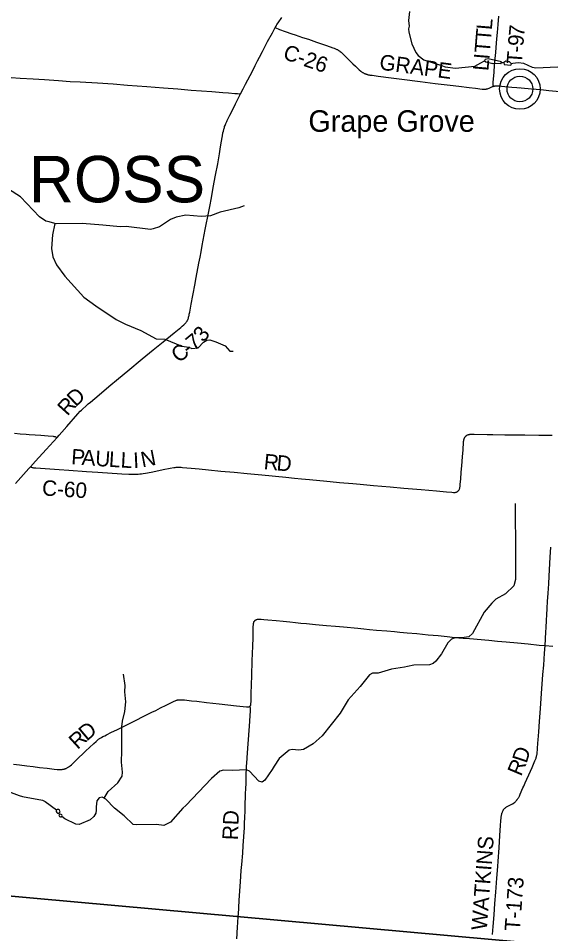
# Model space of a CAD drawing. Extents: x 1410790 to 1770854, y 448063 to 770588.
# Drawn here: x 1626387 to 1636697, y 610959 to 628685 of the extents above; entities that cross this region are included whole.
import ezdxf

# ---------------------------------------------------------------- set-up
doc = ezdxf.new("R2010")
doc.units = 0
for name, color, linetype in [('GM_X_County_Road', 7, 'Continuous'), ('GM_X_County_Road_Text', 7, 'Continuous'), ('GM_X_Major_River', 7, 'Continuous'), ('GM_X_Minor_Lake', 7, 'Continuous'), ('GM_X_Minor_River', 7, 'Continuous'), ('GM_X_Township', 7, 'Continuous'), ('GM_X_Township_Road', 7, 'Continuous'), ('GM_X_Township_Road_Text', 7, 'Continuous'), ('GM_X_Township_Text', 7, 'Continuous'), ('GM_X_Unincorporated', 7, 'Continuous'), ('GM_X_Unincorporated_Location', 7, 'Continuous'), ('GM_X_Unincorporated_Text', 7, 'Continuous')]:
    doc.layers.add(name, color=color, linetype=linetype)

msp = doc.modelspace()

# ---------------------------------------------------------------- linework, layer by layer
at = {"layer": 'GM_X_County_Road'}
for points in [[(1631361, 628504), (1631378, 628535), (1631387, 628549), (1631395, 628562), (1631418, 628596), (1631490, 628701)], [(1630692, 627222), (1630740, 627317), (1630789, 627412), (1630875, 627578), (1630945, 627712), (1630974, 627768), (1631022, 627861), (1631059, 627931), (1631118, 628044), (1631216, 628233), (1631307, 628404), (1631361, 628504)], [(1631361, 628504), (1631447, 628470), (1631558, 628430), (1631685, 628387), (1631750, 628365), (1631893, 628316), (1632005, 628278), (1632163, 628223), (1632358, 628156), (1632479, 628114), (1632506, 628104), (1632531, 628094), (1632543, 628089), (1632555, 628084), (1632566, 628078), (1632578, 628072), (1632590, 628064), (1632600, 628058), (1632608, 628052), (1632620, 628043), (1632639, 628027), (1632703, 627965), (1632757, 627913), (1632868, 627806), (1632915, 627760), (1632943, 627733), (1632990, 627687), (1633020, 627661), (1633028, 627655), (1633036, 627649), (1633044, 627643), (1633052, 627638), (1633061, 627633), (1633069, 627628), (1633077, 627624), (1633086, 627619), (1633094, 627616), (1633100, 627613), (1633107, 627610), (1633114, 627607), (1633125, 627604), (1633135, 627600), (1633142, 627598), (1633152, 627596), (1633164, 627593), (1633181, 627590), (1633193, 627587), (1633212, 627584), (1633238, 627581), (1633359, 627565), (1633609, 627534), (1633814, 627507), (1634172, 627461), (1634459, 627425), (1634748, 627390), (1634917, 627369), (1635121, 627344), (1635241, 627329), (1635367, 627313), (1635381, 627312), (1635396, 627311), (1635407, 627311), (1635419, 627312), (1635430, 627312), (1635439, 627314), (1635445, 627314), (1635454, 627316), (1635464, 627319), (1635473, 627322), (1635486, 627326), (1635505, 627333), (1635534, 627346), (1635558, 627356), (1635573, 627362), (1635586, 627367), (1635590, 627369)], [(1626251, 627539), (1626425, 627526), (1626673, 627510), (1626893, 627497), (1627165, 627479), (1627394, 627464), (1627584, 627453), (1627921, 627433), (1628222, 627413), (1628503, 627392), (1628873, 627364), (1629037, 627351), (1629197, 627338), (1629475, 627316), (1629736, 627295), (1629936, 627280), (1630132, 627266), (1630345, 627250), (1630456, 627241), (1630583, 627232), (1630630, 627228), (1630662, 627225), (1630692, 627222)], [(1635590, 627369), (1635595, 627370), (1635603, 627372), (1635610, 627374), (1635617, 627376), (1635624, 627377), (1635631, 627377), (1635640, 627378), (1635650, 627378), (1635661, 627378), (1635677, 627377), (1635700, 627376), (1635742, 627372), (1635944, 627353), (1636042, 627344), (1636127, 627336), (1636323, 627321), (1636509, 627304), (1636663, 627290), (1636806, 627276), (1637012, 627257), (1637156, 627244), (1637425, 627219), (1637527, 627210)], [(1627138, 620569), (1627176, 620612), (1627231, 620673), (1627326, 620782), (1627539, 621023), (1627588, 621075), (1627611, 621099), (1627633, 621119), (1627698, 621179), (1627743, 621218), (1627783, 621252), (1627953, 621396), (1628140, 621552), (1628326, 621708), (1628505, 621857), (1628785, 622089), (1629001, 622266), (1629192, 622421), (1629405, 622596), (1629502, 622674), (1629533, 622699), (1629560, 622722), (1629593, 622749), (1629605, 622761), (1629620, 622777), (1629631, 622789), (1629638, 622798), (1629646, 622809), (1629655, 622823), (1629662, 622837), (1629668, 622848), (1629674, 622864), (1629680, 622880), (1629685, 622898), (1629690, 622916), (1629694, 622932), (1629699, 622954), (1629707, 622993), (1629735, 623148), (1629765, 623316), (1629809, 623548), (1629825, 623632), (1629851, 623767), (1629884, 623945), (1629906, 624057), (1629926, 624160), (1629949, 624287), (1629968, 624386), (1630008, 624593), (1630028, 624692), (1630058, 624850), (1630070, 624911), (1630093, 625038), (1630126, 625211), (1630163, 625410), (1630208, 625646), (1630248, 625869), (1630282, 626059), (1630298, 626150), (1630318, 626273), (1630341, 626409), (1630351, 626467), (1630358, 626499), (1630359, 626507), (1630361, 626514), (1630364, 626525), (1630368, 626538), (1630372, 626550), (1630377, 626568), (1630383, 626588), (1630390, 626609), (1630399, 626631), (1630406, 626648), (1630416, 626672), (1630423, 626687), (1630431, 626704), (1630483, 626807), (1630532, 626904), (1630595, 627029), (1630672, 627181), (1630692, 627222)], [(1626621, 619998), (1626636, 619993), (1626645, 619990), (1626654, 619988), (1626667, 619985), (1626681, 619982), (1626697, 619980), (1626729, 619977), (1626909, 619965), (1627178, 619946), (1627368, 619933), (1627708, 619909), (1627927, 619895), (1628392, 619865), (1628527, 619857), (1628586, 619855), (1628607, 619855), (1628628, 619855), (1628655, 619856), (1628681, 619857), (1628707, 619859), (1628740, 619862), (1628773, 619866), (1628808, 619871), (1628848, 619877), (1628889, 619884), (1628989, 619904), (1629194, 619945), (1629330, 619972), (1629396, 619984), (1629424, 619988), (1629441, 619990), (1629458, 619992), (1629477, 619992), (1629494, 619992), (1629512, 619992), (1629539, 619990), (1629564, 619988), (1629734, 619973), (1629888, 619958), (1630070, 619940), (1630312, 619917), (1630570, 619894), (1630822, 619869), (1631103, 619843), (1631566, 619797), (1631733, 619781), (1631873, 619768), (1632024, 619753), (1632229, 619734), (1632298, 619728), (1632425, 619716), (1632605, 619698), (1632867, 619674), (1633010, 619662), (1633268, 619640), (1633586, 619612), (1633853, 619587), (1634187, 619559), (1634488, 619533), (1634677, 619516), (1634785, 619506), (1634815, 619504), (1634824, 619503), (1634834, 619504), (1634843, 619504), (1634850, 619505), (1634857, 619506), (1634864, 619508), (1634871, 619510), (1634879, 619513), (1634885, 619516), (1634894, 619521), (1634901, 619527), (1634908, 619533), (1634913, 619538), (1634916, 619543), (1634921, 619549), (1634925, 619557), (1634930, 619567), (1634933, 619575), (1634936, 619584), (1634938, 619594), (1634940, 619605), (1634942, 619617), (1634946, 619663), (1634954, 619758), (1634965, 619899), (1634974, 620020), (1634988, 620190), (1634999, 620327), (1635003, 620376), (1635006, 620432), (1635007, 620452), (1635009, 620478), (1635011, 620494), (1635012, 620501), (1635013, 620508), (1635015, 620517), (1635017, 620527), (1635019, 620536), (1635021, 620542), (1635023, 620549), (1635026, 620556), (1635029, 620562), (1635032, 620568), (1635036, 620575), (1635040, 620581), (1635045, 620587), (1635051, 620593), (1635057, 620599), (1635063, 620604), (1635070, 620609), (1635076, 620612), (1635085, 620617), (1635093, 620620), (1635099, 620622), (1635107, 620624), (1635115, 620626), (1635124, 620628), (1635132, 620629), (1635143, 620629), (1635156, 620630), (1635215, 620629), (1635464, 620624), (1635579, 620623), (1635809, 620621), (1635969, 620620), (1636199, 620618), (1636465, 620615), (1636727, 620612)], [(1626621, 619998), (1626723, 620111), (1626925, 620335), (1627138, 620569)], [(1626335, 619674), (1626591, 619964), (1626621, 619998)], [(1630869, 615360), (1630871, 615362), (1630875, 615365), (1630878, 615369), (1630882, 615373), (1630884, 615377), (1630886, 615380), (1630888, 615384), (1630889, 615389), (1630890, 615393), (1630892, 615410), (1630894, 615456), (1630899, 615610), (1630905, 615781), (1630911, 615958), (1630919, 616243), (1630927, 616529), (1630932, 616689), (1630935, 616794), (1630937, 616863), (1630938, 616919), (1630939, 616936), (1630940, 616949), (1630942, 616960), (1630943, 616971), (1630945, 616979), (1630947, 616985), (1630949, 616991), (1630951, 616996), (1630954, 617002), (1630957, 617008), (1630961, 617012), (1630965, 617017), (1630970, 617023), (1630975, 617027), (1630980, 617031), (1630985, 617035), (1630991, 617038), (1630996, 617041), (1631002, 617044), (1631008, 617046), (1631016, 617048), (1631024, 617049), (1631030, 617050), (1631038, 617050), (1631047, 617051), (1631058, 617051), (1631068, 617050), (1631090, 617048), (1631142, 617043), (1631218, 617035), (1631381, 617021), (1631518, 617008), (1631646, 616995), (1631753, 616985), (1631858, 616975), (1631969, 616963), (1632145, 616947), (1632353, 616928), (1632527, 616913), (1632682, 616899), (1632960, 616874), (1633081, 616862), (1633191, 616851), (1633324, 616839), (1633524, 616821), (1633670, 616808), (1633778, 616798), (1633919, 616785), (1634103, 616769), (1634326, 616749), (1634520, 616731), (1634691, 616715), (1634842, 616697), (1634880, 616692), (1634917, 616689), (1635001, 616682), (1635124, 616672), (1635497, 616641), (1635670, 616625), (1635836, 616610), (1636055, 616589), (1636263, 616569), (1636475, 616548), (1636588, 616539)], [(1626297, 614241), (1626413, 614226), (1626554, 614210), (1626673, 614195), (1626800, 614180), (1626943, 614163), (1627081, 614147), (1627137, 614141), (1627170, 614137), (1627194, 614136), (1627210, 614136), (1627223, 614137), (1627237, 614140), (1627250, 614142), (1627272, 614147), (1627283, 614150), (1627295, 614154), (1627304, 614157), (1627312, 614160), (1627323, 614165), (1627333, 614170), (1627342, 614175), (1627353, 614181), (1627363, 614187), (1627374, 614195), (1627393, 614209), (1627418, 614230), (1627435, 614245), (1627507, 614316), (1627565, 614375), (1627628, 614436), (1627697, 614500), (1627768, 614566), (1627848, 614641), (1627896, 614683), (1627923, 614707), (1627942, 614723), (1627956, 614733), (1627962, 614739), (1627970, 614744), (1627984, 614753), (1627998, 614761), (1628027, 614777), (1628061, 614793), (1628096, 614811), (1628192, 614858), (1628295, 614909), (1628400, 614961), (1628500, 615012), (1628594, 615058), (1628680, 615099), (1628792, 615156), (1628972, 615246), (1629048, 615283), (1629141, 615330), (1629252, 615386), (1629314, 615417), (1629393, 615457), (1629407, 615463), (1629423, 615470), (1629437, 615475), (1629452, 615480), (1629465, 615483), (1629472, 615485), (1629477, 615486), (1629489, 615488), (1629503, 615489), (1629515, 615490), (1629526, 615490), (1629535, 615490), (1629552, 615489), (1629567, 615488), (1629580, 615487), (1629607, 615485), (1629744, 615470), (1629847, 615460), (1630032, 615438), (1630279, 615409), (1630445, 615391), (1630615, 615372), (1630742, 615357), (1630804, 615351), (1630818, 615350), (1630830, 615349), (1630840, 615349), (1630845, 615350), (1630851, 615351), (1630855, 615353), (1630860, 615354), (1630864, 615357), (1630869, 615360)]]:
    msp.add_lwpolyline(points, dxfattribs=at)
at = {"layer": 'GM_X_Major_River'}
for points in [[(1636010, 619290), (1636018, 618283), (1636017, 617820), (1635984, 617696), (1635823, 617537), (1635634, 617437), (1635556, 617362), (1635409, 617184), (1635183, 616774), (1635110, 616707), (1634973, 616686), (1634845, 616687), (1634773, 616660), (1634704, 616589), (1634584, 616377), (1634471, 616237), (1634420, 616194), (1634352, 616167), (1634044, 616159), (1633921, 616134), (1633867, 616119), (1633613, 616084), (1633356, 616001), (1633248, 616005), (1633189, 615970), (1633005, 615743), (1632778, 615485), (1632619, 615232), (1632271, 614792), (1632098, 614633), (1631910, 614524), (1631820, 614514), (1631688, 614527), (1631634, 614512), (1631439, 614351), (1631344, 614201), (1631303, 614140), (1631163, 613934), (1631112, 613895), (1631046, 613912), (1630861, 614104), (1630809, 614134), (1630535, 614121), (1630362, 614123), (1630291, 614108), (1630129, 613965), (1629633, 613442), (1629574, 613387), (1629333, 613119), (1629205, 613053), (1629064, 613072), (1628672, 613068), (1628611, 613073), (1628438, 613243), (1628247, 613387), (1628085, 613565), (1628012, 613603), (1627952, 613588), (1627907, 613531), (1627894, 613417), (1627893, 613348), (1627886, 613290), (1627849, 613225), (1627777, 613166), (1627566, 613076), (1627504, 613082), (1627288, 613184), (1627228, 613228)], [(1624511, 611526), (1624674, 611699), (1624992, 612140), (1625057, 612285), (1625081, 612405), (1625119, 612480), (1625124, 612536), (1625204, 612753), (1625241, 613073), (1625299, 613214), (1625386, 613343), (1625500, 613435), (1625560, 613474), (1625785, 613543), (1625886, 613674), (1626007, 613717), (1626071, 613726), (1626198, 613714), (1626401, 613637), (1626468, 613618), (1626858, 613542), (1626910, 613521), (1627124, 613360)], [(1627124, 613360), (1627120, 613345), (1627123, 613324), (1627135, 613308), (1627149, 613295), (1627167, 613295), (1627187, 613303), (1627195, 613316), (1627194, 613334), (1627186, 613355), (1627170, 613362), (1627158, 613365), (1627144, 613366), (1627140, 613364)], [(1627124, 613360), (1627140, 613364)], [(1627170, 613253), (1627176, 613245), (1627187, 613230), (1627201, 613222), (1627213, 613220), (1627223, 613224), (1627229, 613229), (1627236, 613247), (1627232, 613262), (1627216, 613270), (1627200, 613276), (1627192, 613274)], [(1627192, 613274), (1627170, 613253)]]:
    msp.add_lwpolyline(points, dxfattribs=at)
at = {"layer": 'GM_X_Minor_Lake'}
for points in [[(1635731, 627806), (1635743, 627844), (1635486, 627897), (1635428, 627888), (1635416, 627860), (1635439, 627839), (1635577, 627811)], [(1635731, 627806), (1635577, 627811)], [(1635922, 627780), (1635935, 627804), (1635900, 627843), (1635830, 627852), (1635791, 627829), (1635797, 627793)], [(1635797, 627793), (1635922, 627780)], [(1624511, 611526), (1624674, 611699), (1624992, 612140), (1625057, 612285), (1625081, 612405), (1625119, 612480), (1625124, 612536), (1625204, 612753), (1625241, 613073), (1625299, 613214), (1625386, 613343), (1625500, 613435), (1625560, 613474), (1625785, 613543), (1625886, 613674), (1626007, 613717), (1626071, 613726), (1626198, 613714), (1626401, 613637), (1626468, 613618), (1626858, 613542), (1626910, 613521), (1627124, 613360)]]:
    msp.add_lwpolyline(points, dxfattribs=at)
at = {"layer": 'GM_X_Minor_River'}
for points in [[(1639382, 629026), (1639388, 628553), (1639352, 628351), (1639304, 628231), (1639188, 628135), (1639063, 628091), (1638715, 628074), (1638372, 628030), (1638051, 627958), (1637882, 627941), (1637826, 627922), (1637655, 627764), (1637542, 627688), (1637381, 627667), (1637041, 627677), (1636990, 627716), (1636826, 627741), (1636410, 627721), (1636344, 627730), (1636179, 627810), (1636069, 627820), (1635965, 627809), (1635934, 627805)], [(1633964, 628815), (1633943, 628643), (1633959, 628530), (1633944, 628478), (1633953, 628418), (1634009, 628189)], [(1634009, 628189), (1634086, 628021), (1634131, 627964), (1634241, 627883), (1634582, 627771), (1634651, 627747), (1634851, 627722), (1635226, 627761), (1635341, 627823), (1635416, 627860)], [(1635738, 627827), (1635792, 627826)], [(1630762, 625056), (1630659, 625012), (1630299, 624930), (1630108, 624859), (1629929, 624844), (1629634, 624872), (1629441, 624837), (1629334, 624789), (1629120, 624649), (1629001, 624607), (1628946, 624592), (1628473, 624653), (1628357, 624645), (1628022, 624677), (1627624, 624710), (1627120, 624708), (1627048, 624723), (1626982, 624742), (1626920, 624755), (1626798, 624840), (1626427, 625230), (1626199, 625374)], [(1627096, 624713), (1627052, 624492), (1627033, 624226), (1627058, 624069), (1627127, 623909), (1627286, 623690), (1627655, 623288), (1627890, 623115), (1628285, 622851), (1628466, 622759), (1628762, 622640), (1629057, 622480), (1629223, 622473), (1629555, 622338), (1629690, 622316), (1629750, 622292), (1629870, 622302), (1629974, 622415), (1630041, 622453), (1630093, 622457), (1630214, 622422), (1630393, 622345), (1630483, 622239), (1630547, 622238)], [(1628051, 613583), (1628124, 613712), (1628314, 613880), (1628396, 614006), (1628405, 614087), (1628385, 614278), (1628389, 614498), (1628393, 614964), (1628405, 615076), (1628452, 615259), (1628468, 615448), (1628447, 615645), (1628455, 615763), (1628427, 615982)]]:
    msp.add_lwpolyline(points, dxfattribs=at)
at = {"layer": 'GM_X_Township'}
for points in [[(1644788, 635767), (1644047, 627642), (1644023, 627376), (1643522, 621830), (1643260, 618938), (1642473, 610227), (1635554, 610848), (1630619, 611292), (1622666, 612006)], [(1622666, 612006), (1630619, 611292), (1635554, 610848), (1642473, 610227), (1642314, 608472), (1641954, 604485), (1641726, 601963), (1641435, 598750), (1641010, 594042), (1640772, 591419), (1640696, 590579)]]:
    msp.add_lwpolyline(points, dxfattribs=at)
at = {"layer": 'GM_X_Township_Road'}
for points in [[(1635590, 627369), (1635586, 627389), (1635582, 627406), (1635581, 627415), (1635581, 627422), (1635581, 627434), (1635582, 627445), (1635589, 627513), (1635600, 627638), (1635612, 627781), (1635623, 627907), (1635634, 628022), (1635642, 628120), (1635656, 628287), (1635667, 628408), (1635680, 628568), (1635694, 628726)], [(1626312, 620649), (1626426, 620640), (1626540, 620631), (1626599, 620626), (1626712, 620619), (1626826, 620611), (1626965, 620599), (1627064, 620590), (1627077, 620589), (1627087, 620587), (1627098, 620585), (1627106, 620582), (1627122, 620576), (1627138, 620569)], [(1636588, 616539), (1636596, 616663), (1636603, 616810), (1636607, 616875), (1636616, 617036), (1636622, 617127), (1636630, 617265), (1636637, 617392), (1636648, 617556), (1636658, 617733), (1636667, 617884), (1636689, 618250), (1636700, 618444)], [(1635571, 610941), (1635582, 611098), (1635600, 611321), (1635616, 611546), (1635634, 611762), (1635654, 612037), (1635671, 612263), (1635678, 612361), (1635697, 612620), (1635714, 612858), (1635721, 612960), (1635728, 613055), (1635734, 613146), (1635739, 613201), (1635741, 613226), (1635744, 613244), (1635747, 613259), (1635749, 613273), (1635752, 613284), (1635754, 613292), (1635757, 613302), (1635761, 613312), (1635764, 613321), (1635767, 613330), (1635771, 613338), (1635775, 613346), (1635780, 613354), (1635785, 613361), (1635790, 613368), (1635797, 613375), (1635805, 613383), (1635814, 613391), (1635824, 613400), (1635835, 613408), (1635843, 613414), (1635855, 613421), (1635881, 613435), (1635920, 613454), (1635957, 613474), (1635987, 613494), (1636003, 613506), (1636013, 613515), (1636021, 613523), (1636030, 613533), (1636037, 613541), (1636044, 613549), (1636051, 613558), (1636056, 613566), (1636063, 613576), (1636068, 613585), (1636073, 613592), (1636078, 613602), (1636084, 613612), (1636090, 613624), (1636099, 613643), (1636108, 613662), (1636127, 613708), (1636139, 613735), (1636159, 613780), (1636175, 613815), (1636188, 613845), (1636203, 613878), (1636235, 613950), (1636274, 614037), (1636337, 614178), (1636377, 614271), (1636391, 614304), (1636404, 614335), (1636413, 614360), (1636415, 614368), (1636418, 614375), (1636420, 614382), (1636422, 614389), (1636424, 614396), (1636425, 614403), (1636428, 614415), (1636430, 614425), (1636433, 614437), (1636434, 614446), (1636435, 614454), (1636436, 614461), (1636438, 614478), (1636441, 614507), (1636444, 614546), (1636450, 614645), (1636455, 614713), (1636465, 614869), (1636479, 615067), (1636498, 615322), (1636520, 615613), (1636548, 615979), (1636561, 616156), (1636578, 616392), (1636588, 616539)], [(1636588, 616539), (1636741, 616528)], [(1630647, 611312), (1630648, 611332), (1630667, 611604), (1630679, 611791), (1630690, 611961), (1630706, 612183), (1630714, 612298), (1630732, 612517), (1630743, 612669), (1630756, 612837), (1630762, 612928), (1630766, 613001), (1630770, 613080), (1630775, 613227), (1630778, 613319), (1630781, 613421), (1630789, 613663), (1630793, 613778), (1630797, 613863), (1630800, 614004), (1630802, 614070), (1630805, 614139), (1630807, 614201), (1630811, 614258), (1630825, 614459), (1630837, 614636), (1630861, 614980), (1630875, 615179), (1630882, 615277), (1630883, 615309), (1630883, 615316), (1630883, 615321), (1630883, 615325), (1630882, 615330), (1630881, 615333), (1630875, 615346), (1630869, 615360)], [(1630619, 610858), (1630625, 610953), (1630634, 611104), (1630637, 611159), (1630647, 611312)]]:
    msp.add_lwpolyline(points, dxfattribs=at)
at = {"layer": 'GM_X_Unincorporated'}
for radius in [393, 249]:
    msp.add_circle((1636101, 627316), radius, dxfattribs=at)
at = {"layer": 'GM_X_Unincorporated_Location'}
msp.add_line((1636101, 627316), (1636101, 627316), dxfattribs=at)

# ---------------------------------------------------------------- texts
at = {"layer": 'GM_X_County_Road_Text'}
for s, rotation, p in [('C-26', 341.1395, (1631495, 627904)), ('GRAPE', 352.3953, (1633368, 627694)), ('7', 39.4159, (1629786, 622233)), ('3', 50.5743, (1629974, 622396)), ('C', 39.1584, (1629498, 621999)), ('-', 39.1877, (1629690, 622155)), ('D', 42.9801, (1627498, 621149)), ('R', 48.0041, (1627338, 620971)), ('P', 356.215, (1627405, 620049)), ('A', 356.2123, (1627607, 620036)), ('U', 356.2149, (1627870, 620018)), ('L', 356.2486, (1628134, 620001)), ('L', 357.1496, (1628363, 619986)), ('I', 2.7323, (1628619, 619975)), ('N', 11.0056, (1628789, 619986)), ('R', 354.4059, (1631131, 619956)), ('D', 354.891, (1631379, 619932)), ('C-60', 356.23, (1626840, 619447)), ('D', 40.188, (1627713, 614678)), ('R', 42.3635, (1627533, 614514))]:
    msp.add_text(s, height=300, rotation=rotation, dxfattribs=at).set_placement(p)
at = {"layer": 'GM_X_Township_Road_Text'}
for s, rotation, p in [('L', 85.1687, (1635556, 628451)), ('T', 85.1815, (1635537, 628228)), ('7', 84.4598, (1636181, 628319)), ('T', 85.1815, (1635519, 628004)), ('9', 85.379, (1636166, 628136)), ('T', 85.6631, (1636140, 627790)), ('-', 85.6007, (1636157, 628013)), ('L', 85.1815, (1635489, 627658)), ('I', 85.1849, (1635508, 627881)), ('D', 71.9316, (1636228, 614245)), ('R', 67.2462, (1636124, 613993)), ('RD', 87.6543, (1630637, 612766)), ('WATKINS', 85.7018, (1635459, 611017)), ('T-173', 85.8358, (1636101, 611001))]:
    msp.add_text(s, height=300, rotation=rotation, dxfattribs=at).set_placement(p)
at = {"layer": 'GM_X_Township_Text'}
msp.add_text('ROSS', height=900, rotation=0, dxfattribs=at).set_placement((1626594, 625121))
at = {"layer": 'GM_X_Unincorporated_Text'}
msp.add_text('Grape Grove', height=417, rotation=0, dxfattribs=at).set_placement((1632004, 626487))

doc.saveas('drawing.dxf')
